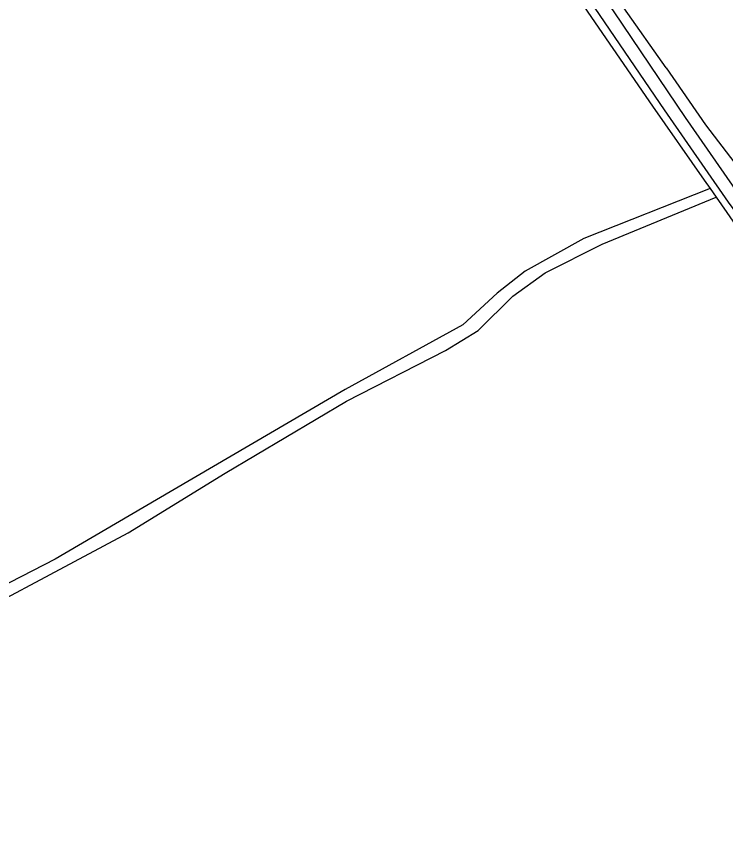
# Model space of a CAD drawing. Extents: x 126000 to 131009, y 393000 to 395500.
# Drawn here: x 128765.6 to 128931.8, y 395027 to 395220 of the extents above; entities that cross this region are included whole.
import ezdxf

# ---------------------------------------------------------------- set-up
doc = ezdxf.new("R2010")
doc.units = 0
for name, color, linetype in [('gg-afsc-draadraster', 7, 'Continuous'), ('gg-afsc-hekwerk', 7, 'Continuous'), ('gg-knt-onverhard', 7, 'Continuous')]:
    doc.layers.add(name, color=color, linetype=linetype)

msp = doc.modelspace()

# ---------------------------------------------------------------- linework, layer by layer
at = {"layer": 'gg-afsc-draadraster'}
for p, q in [((128926.84, 395181.68), (128928.21, 395179.72)), ((128928.21, 395179.72), (128929.63, 395177.68))]:
    msp.add_line(p, q, dxfattribs=at)
for points in [[(128846.18, 395296.69), (128855.19, 395284.79), (128863.5, 395272.63), (128880.86, 395248.34), (128886.86, 395239.63), (128914.72, 395199.06), (128926.84, 395181.68)], [(128917.93, 395208), (128927.15, 395194.69), (128934.06, 395185.65)], [(128929.63, 395177.68), (128958.13, 395136.73), (128984.58, 395098.84), (129006.63, 395066.89), (129036.64, 395024.12), (129052.21, 395001.28), (129055.93, 394994.19), (129058.37, 394985.54), (129059.34, 394977.8), (129059.25, 394965.22), (129059.27, 394950.21), (129060.8, 394936.65), (129063.61, 394921.89), (129068.12, 394902.99), (129071.76, 394883.25), (129069.49, 394878.81), (129058.67, 394873.75), (129045.03, 394868.11), (129022.97, 394855.12), (129001.4, 394842.88), (128974.79, 394828.72)]]:
    msp.add_lwpolyline(points, dxfattribs=at)
at = {"layer": 'gg-afsc-hekwerk'}
msp.add_line((128917.93, 395208), (128908.01, 395222.03), dxfattribs=at)
at = {"layer": 'gg-knt-onverhard'}
for points in [[(128661.73, 395500), (128662.06, 395499.65), (128674.77, 395485.93), (128706.92, 395451.86), (128724.35, 395432.18), (128738.2, 395416.81), (128778.22, 395374.3), (128796.21, 395355.3), (128807.98, 395343.1), (128820.63, 395329.57), (128837.64, 395310.41), (128851.12, 395294.37), (128863.71, 395276.11), (128878.29, 395255.18), (128888.47, 395240.64), (128901.2, 395221.99), (128917.43, 395198.13), (128932.46, 395176.55), (128941.18, 395164.7), (128966.76, 395127.64), (128990.77, 395093.54), (129016.71, 395054.94), (129035.18, 395028.62), (129045.2, 395014.67)], [(129053.21, 395008.62), (129040.09, 395027.59), (129019.06, 395057.45), (128996, 395090.31), (128973.61, 395122.78), (128955.93, 395147.96), (128935.44, 395177.7), (128922.43, 395196.39), (128905.7, 395221.15), (128889.42, 395244.79), (128880.03, 395258.09), (128870.95, 395271.4), (128860.43, 395287.03), (128848.93, 395302.18), (128830.07, 395323.4), (128809.96, 395344.62), (128798, 395357.16), (128790.24, 395365.44), (128771.93, 395385.16), (128753.71, 395403.55)], [(128928.21, 395179.72), (128898.62, 395167.99), (128884.85, 395160.38), (128878.31, 395155.2), (128870.25, 395147.82), (128842.69, 395132.67), (128798.43, 395106.8), (128774.67, 395092.91), (128758.63, 395084.73), (128735.75, 395072.03)], [(128630.91, 395035.11), (128645, 395038.57), (128662.95, 395032.33), (128667.89, 395032.64), (128673.6, 395034.39), (128699.3, 395048.62), (128734.76, 395066.99), (128742.59, 395072.86), (128791.78, 395099.04), (128814.54, 395113.02), (128843.02, 395129.94), (128866.23, 395141.78), (128873.83, 395146.5), (128881.97, 395154.49), (128889.57, 395159.97), (128902.92, 395166.7), (128929.63, 395177.68)]]:
    msp.add_lwpolyline(points, dxfattribs=at)

doc.saveas('drawing.dxf')
